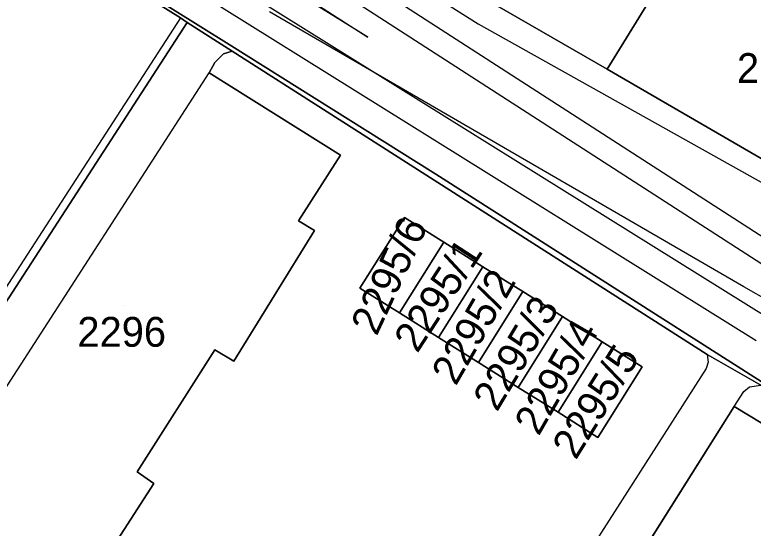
# Model space of a CAD drawing. Extents: x -263423 to -261326, y -1240067 to -1237864.
# Drawn here: x -262492.94 to -262443.36, y -1238903.48 to -1238869.02 of the extents above; entities that cross this region are included whole.
import ezdxf

# ---------------------------------------------------------------- set-up
doc = ezdxf.new("R2010")
doc.units = 0
for name, color, linetype in [('body_kn', 7, 'Continuous'), ('kladpar_druhypozemkov', 7, 'Continuous'), ('kladpar_hranice', 7, 'Continuous'), ('kladpar_parcelnecisla', 7, 'Continuous'), ('kladpar_plochy', 7, 'Continuous'), ('tarchy_linie', 7, 'Continuous'), ('zappar_hrandruhpozemk', 7, 'Continuous')]:
    doc.layers.add(name, color=color, linetype=linetype)

msp = doc.modelspace()

# ---------------------------------------------------------------- linework, layer by layer
at = {"layer": 'body_kn'}
for p, q in [((-262481.81, -1238869.22), (-262481.81, -1238869.22)), ((-262481.81, -1238869.22), (-262481.81, -1238869.22)), ((-262481.37, -1238869.54), (-262481.37, -1238869.54)), ((-262481.37, -1238869.54), (-262481.37, -1238869.54)), ((-262461.83, -1238869.63), (-262461.83, -1238869.63)), ((-262469.24, -1238870.53), (-262469.24, -1238870.53)), ((-262478.54, -1238871.02), (-262478.54, -1238871.02)), ((-262478.92, -1238871.65), (-262478.92, -1238871.65)), ((-262478.35, -1238871.47), (-262478.35, -1238871.47)), ((-262479.5, -1238872.22), (-262479.5, -1238872.22)), ((-262453.17, -1238872.68), (-262453.17, -1238872.68)), ((-262479.88, -1238872.92), (-262479.88, -1238872.92)), ((-262471.06, -1238878.44), (-262471.06, -1238878.44)), ((-262464.67, -1238879.72), (-262464.67, -1238879.72)), ((-262466.78, -1238882.62), (-262466.78, -1238882.62)), ((-262473.9, -1238882.85), (-262473.9, -1238882.85)), ((-262473.9, -1238882.85), (-262473.9, -1238882.85)), ((-262472.82, -1238883.5), (-262472.82, -1238883.5)), ((-262464.14, -1238884.28), (-262464.14, -1238884.28)), ((-262464.14, -1238884.28), (-262464.14, -1238884.28)), ((-262461.51, -1238885.93), (-262461.51, -1238885.93)), ((-262461.51, -1238885.93), (-262461.51, -1238885.93)), ((-262469.76, -1238887.36), (-262469.76, -1238887.36)), ((-262443.99, -1238887.27), (-262443.99, -1238887.27)), ((-262458.83, -1238887.6), (-262458.83, -1238887.6)), ((-262458.83, -1238887.6), (-262458.83, -1238887.6)), ((-262467.11, -1238889.02), (-262467.11, -1238889.02)), ((-262456.16, -1238889.28), (-262456.16, -1238889.28)), ((-262456.16, -1238889.28), (-262456.16, -1238889.28)), ((-262464.48, -1238890.68), (-262464.48, -1238890.68)), ((-262453.49, -1238890.96), (-262453.49, -1238890.96)), ((-262453.49, -1238890.96), (-262453.49, -1238890.96)), ((-262479.51, -1238891.5), (-262479.51, -1238891.5)), ((-262446.45, -1238891.82), (-262446.45, -1238891.82)), ((-262446.45, -1238891.82), (-262446.45, -1238891.82)), ((-262478.24, -1238892.27), (-262478.24, -1238892.27)), ((-262461.8, -1238892.35), (-262461.8, -1238892.35)), ((-262446.39, -1238892.33), (-262446.39, -1238892.33)), ((-262450.82, -1238892.64), (-262450.82, -1238892.64)), ((-262450.82, -1238892.64), (-262450.82, -1238892.64)), ((-262446.52, -1238892.77), (-262446.52, -1238892.77)), ((-262459.13, -1238894.03), (-262459.13, -1238894.03)), ((-262443.61, -1238894), (-262443.61, -1238894)), ((-262444, -1238894.31), (-262444, -1238894.31)), ((-262444.64, -1238895.32), (-262444.64, -1238895.32)), ((-262444.64, -1238895.32), (-262444.64, -1238895.32)), ((-262456.46, -1238895.7), (-262456.46, -1238895.7)), ((-262453.79, -1238897.38), (-262453.79, -1238897.38)), ((-262484.73, -1238899.7), (-262484.73, -1238899.7)), ((-262483.6, -1238900.47), (-262483.6, -1238900.47))]:
    msp.add_line(p, q, dxfattribs=at)
at = {"layer": 'kladpar_druhypozemkov'}
for p, q in [((-262467.71, -1238884.9), (-262467.71, -1238884.9)), ((-262465.02, -1238886.64), (-262465.02, -1238886.64)), ((-262485.65, -1238888.5), (-262485.65, -1238888.5)), ((-262462.39, -1238888.55), (-262462.39, -1238888.55)), ((-262459.44, -1238890.14), (-262459.44, -1238890.14)), ((-262456.78, -1238891.76), (-262456.78, -1238891.76)), ((-262454.01, -1238893.87), (-262454.01, -1238893.87))]:
    msp.add_line(p, q, dxfattribs=at)
at = {"layer": 'kladpar_hranice'}
msp.add_line((-262472.82, -1238883.5), (-262473.9, -1238882.85), dxfattribs=at)
for points in [[(-262522.2, -1238843.54), (-262520.26, -1238842.43), (-262511.47, -1238837.34), (-262509.43, -1238836.14), (-262509.88, -1238836.77), (-262509.89, -1238837.41), (-262509.57, -1238838.11), (-262508.75, -1238838.82), (-262506.67, -1238840.1), (-262497.43, -1238845.13), (-262487.78, -1238851.29), (-262485.9, -1238852.5), (-262485.49, -1238852.76), (-262482.68, -1238854.57), (-262479.34, -1238856.65), (-262477.63, -1238857.71), (-262471.64, -1238861.5), (-262463.51, -1238866.7), (-262453.17, -1238872.68), (-262433.17, -1238884.25)], [(-262390.84, -1238926.42), (-262389.57, -1238924.59), (-262399.05, -1238920.02), (-262399.2, -1238920.34), (-262401.05, -1238919.31), (-262400.9, -1238918.93), (-262405.73, -1238915.64), (-262405.87, -1238915.76), (-262413.56, -1238911.25), (-262413.7, -1238911.37), (-262418.68, -1238908.41), (-262432.16, -1238900.44), (-262464.67, -1238879.72), (-262478.54, -1238871.02), (-262499.13, -1238858.17), (-262501.29, -1238856.82), (-262503.97, -1238855.12), (-262522.2, -1238843.54)], [(-262459.68, -1238852.02), (-262460.45, -1238853.09), (-262457.87, -1238854.64), (-262457.16, -1238853.56), (-262455.71, -1238854.46), (-262455.06, -1238853.45), (-262454.18, -1238854.09), (-262455.47, -1238856.11), (-262446.52, -1238861.76), (-262447.1, -1238862.71), (-262447.61, -1238863.66), (-262453.17, -1238872.68), (-262463.51, -1238866.7), (-262471.64, -1238861.5), (-262466.29, -1238853.05), (-262465.79, -1238852.26), (-262465.19, -1238851.35), (-262463.84, -1238849.26), (-262459.68, -1238852.02)], [(-262501.29, -1238856.82), (-262499.13, -1238858.17), (-262478.54, -1238871.02), (-262464.67, -1238879.72), (-262432.16, -1238900.44), (-262418.68, -1238908.41), (-262413.7, -1238911.37), (-262413.56, -1238911.25), (-262405.87, -1238915.76), (-262405.73, -1238915.64), (-262400.9, -1238918.93), (-262401.05, -1238919.31), (-262399.2, -1238920.34), (-262399.05, -1238920.02), (-262389.57, -1238924.59), (-262390.84, -1238926.42)], [(-262481.37, -1238869.54), (-262481.81, -1238869.22), (-262497.77, -1238859.33), (-262501.49, -1238857.01)], [(-262481.81, -1238869.22), (-262481.37, -1238869.54), (-262493.88, -1238888.85), (-262494.33, -1238888.53), (-262510.38, -1238873.34), (-262497.77, -1238859.33), (-262481.81, -1238869.22)], [(-262428.67, -1238866.15), (-262427.15, -1238866.99), (-262426.51, -1238866.11), (-262423.8, -1238867.84), (-262423.41, -1238867.27), (-262422.78, -1238867.66), (-262425.88, -1238872.52), (-262428.58, -1238876.81), (-262433.17, -1238884.25), (-262453.17, -1238872.68), (-262447.61, -1238863.66), (-262446.67, -1238864.17), (-262445.12, -1238861.46), (-262440.76, -1238864.03), (-262428.67, -1238866.15)], [(-262481.37, -1238869.54), (-262478.35, -1238871.47), (-262478.92, -1238871.65), (-262479.5, -1238872.22), (-262479.88, -1238872.92), (-262471.06, -1238878.44), (-262473.9, -1238882.85), (-262472.82, -1238883.5), (-262478.24, -1238892.27), (-262479.51, -1238891.5), (-262484.73, -1238899.7), (-262483.6, -1238900.47), (-262489.14, -1238909.05), (-262490.4, -1238908.28), (-262493.05, -1238912.5), (-262497.02, -1238909.95), (-262500.14, -1238907.95), (-262501.82, -1238906.87), (-262503.81, -1238905.5), (-262493.88, -1238888.85), (-262481.37, -1238869.54)], [(-262390.84, -1238926.42), (-262391.34, -1238926.24), (-262392.15, -1238925.47), (-262406.84, -1238916.23), (-262410.5, -1238914.04), (-262442.85, -1238893.88), (-262446.45, -1238891.82), (-262478.35, -1238871.47), (-262481.37, -1238869.54)], [(-262473.9, -1238882.85), (-262471.06, -1238878.44), (-262479.88, -1238872.92), (-262479.5, -1238872.22), (-262478.92, -1238871.65), (-262478.35, -1238871.47), (-262446.45, -1238891.82), (-262442.85, -1238893.88)], [(-262464.14, -1238884.28), (-262467.11, -1238889.02), (-262469.76, -1238887.36), (-262466.78, -1238882.62), (-262464.14, -1238884.28)], [(-262453.79, -1238897.38), (-262450.82, -1238892.64), (-262453.49, -1238890.96), (-262456.16, -1238889.28), (-262458.83, -1238887.6), (-262461.51, -1238885.93), (-262464.14, -1238884.28), (-262466.78, -1238882.62), (-262469.76, -1238887.36), (-262467.11, -1238889.02), (-262464.48, -1238890.68), (-262461.8, -1238892.35), (-262459.13, -1238894.03), (-262456.46, -1238895.7), (-262453.79, -1238897.38)], [(-262489.14, -1238909.05), (-262483.6, -1238900.47), (-262484.73, -1238899.7), (-262479.51, -1238891.5), (-262478.24, -1238892.27), (-262472.82, -1238883.5)], [(-262461.51, -1238885.93), (-262464.48, -1238890.68), (-262467.11, -1238889.02), (-262464.14, -1238884.28), (-262461.51, -1238885.93)], [(-262458.83, -1238887.6), (-262461.8, -1238892.35), (-262464.48, -1238890.68), (-262461.51, -1238885.93), (-262458.83, -1238887.6)], [(-262456.16, -1238889.28), (-262459.13, -1238894.03), (-262461.8, -1238892.35), (-262458.83, -1238887.6), (-262456.16, -1238889.28)], [(-262453.49, -1238890.96), (-262456.46, -1238895.7), (-262459.13, -1238894.03), (-262456.16, -1238889.28), (-262453.49, -1238890.96)], [(-262450.82, -1238892.64), (-262453.79, -1238897.38), (-262456.46, -1238895.7), (-262453.49, -1238890.96), (-262450.82, -1238892.64)], [(-262444.64, -1238895.32), (-262435.69, -1238900.72), (-262436.27, -1238901.73), (-262435.26, -1238902.37), (-262437.26, -1238905.78), (-262436.38, -1238906.29), (-262464.84, -1238951.98), (-262466.1, -1238951.27), (-262468.1, -1238954.61), (-262469.3, -1238953.91), (-262469.82, -1238954.85), (-262478.71, -1238949.33), (-262478.52, -1238949.08), (-262463.54, -1238925.16), (-262464.43, -1238924.65), (-262460.81, -1238918.91), (-262459.87, -1238919.49), (-262444.64, -1238895.32)], [(-262437.26, -1238905.78), (-262435.26, -1238902.37), (-262436.27, -1238901.73), (-262435.69, -1238900.72), (-262444.64, -1238895.32), (-262459.87, -1238919.49), (-262460.81, -1238918.91), (-262464.43, -1238924.65), (-262463.54, -1238925.16), (-262478.52, -1238949.08), (-262478.71, -1238949.33), (-262469.82, -1238954.85), (-262469.3, -1238953.91), (-262468.1, -1238954.61), (-262466.1, -1238951.27), (-262464.84, -1238951.98), (-262436.38, -1238906.29), (-262437.26, -1238905.78)]]:
    msp.add_lwpolyline(points, dxfattribs=at)
at = {"layer": 'kladpar_plochy'}
for p, q in [((-262479.5, -1238872.22), (-262478.92, -1238871.65)), ((-262478.92, -1238871.65), (-262478.35, -1238871.47)), ((-262478.35, -1238871.47), (-262446.45, -1238891.82)), ((-262479.88, -1238872.92), (-262479.5, -1238872.22)), ((-262471.06, -1238878.44), (-262479.88, -1238872.92)), ((-262473.9, -1238882.85), (-262471.06, -1238878.44)), ((-262466.78, -1238882.62), (-262469.76, -1238887.36)), ((-262464.14, -1238884.28), (-262466.78, -1238882.62)), ((-262472.82, -1238883.5), (-262473.9, -1238882.85)), ((-262478.24, -1238892.27), (-262472.82, -1238883.5)), ((-262461.51, -1238885.93), (-262464.14, -1238884.28)), ((-262458.83, -1238887.6), (-262461.51, -1238885.93)), ((-262469.76, -1238887.36), (-262467.11, -1238889.02)), ((-262456.16, -1238889.28), (-262458.83, -1238887.6)), ((-262467.11, -1238889.02), (-262464.48, -1238890.68)), ((-262453.49, -1238890.96), (-262456.16, -1238889.28)), ((-262464.48, -1238890.68), (-262461.8, -1238892.35)), ((-262450.82, -1238892.64), (-262453.49, -1238890.96)), ((-262484.73, -1238899.7), (-262479.51, -1238891.5)), ((-262479.51, -1238891.5), (-262478.24, -1238892.27)), ((-262446.45, -1238891.82), (-262442.85, -1238893.88)), ((-262461.8, -1238892.35), (-262459.13, -1238894.03)), ((-262453.79, -1238897.38), (-262450.82, -1238892.64)), ((-262459.13, -1238894.03), (-262456.46, -1238895.7)), ((-262444.64, -1238895.32), (-262459.87, -1238919.49)), ((-262435.69, -1238900.72), (-262444.64, -1238895.32)), ((-262456.46, -1238895.7), (-262453.79, -1238897.38)), ((-262483.6, -1238900.47), (-262484.73, -1238899.7)), ((-262489.14, -1238909.05), (-262483.6, -1238900.47))]:
    msp.add_line(p, q, dxfattribs=at)
for points in [[(-262497.43, -1238845.13), (-262487.78, -1238851.29), (-262485.9, -1238852.5), (-262485.49, -1238852.76), (-262482.68, -1238854.57), (-262479.34, -1238856.65), (-262477.63, -1238857.71), (-262471.64, -1238861.5), (-262463.51, -1238866.7), (-262453.17, -1238872.68), (-262433.17, -1238884.25)], [(-262442.85, -1238893.88), (-262446.45, -1238891.82), (-262478.35, -1238871.47), (-262481.37, -1238869.54), (-262481.81, -1238869.22), (-262497.77, -1238859.33), (-262501.49, -1238857.01), (-262501.29, -1238856.82), (-262499.13, -1238858.17), (-262478.54, -1238871.02), (-262464.67, -1238879.72), (-262432.16, -1238900.44)], [(-262432.16, -1238900.44), (-262464.67, -1238879.72), (-262478.54, -1238871.02), (-262499.13, -1238858.17)]]:
    msp.add_lwpolyline(points, dxfattribs=at)
for points in [[(-262459.68, -1238852.02), (-262460.45, -1238853.09), (-262457.87, -1238854.64), (-262457.16, -1238853.56), (-262455.71, -1238854.46), (-262455.06, -1238853.45), (-262454.18, -1238854.09), (-262455.47, -1238856.11), (-262446.52, -1238861.76), (-262447.1, -1238862.71), (-262447.61, -1238863.66), (-262453.17, -1238872.68), (-262463.51, -1238866.7), (-262471.64, -1238861.5), (-262466.29, -1238853.05), (-262465.79, -1238852.26), (-262465.19, -1238851.35), (-262463.84, -1238849.26)], [(-262481.81, -1238869.22), (-262481.37, -1238869.54), (-262493.88, -1238888.85), (-262494.33, -1238888.53), (-262510.38, -1238873.34), (-262497.77, -1238859.33)], [(-262428.67, -1238866.15), (-262427.15, -1238866.99), (-262426.51, -1238866.11), (-262423.8, -1238867.84), (-262423.41, -1238867.27), (-262422.78, -1238867.66), (-262425.88, -1238872.52), (-262428.58, -1238876.81), (-262433.17, -1238884.25), (-262453.17, -1238872.68), (-262447.61, -1238863.66), (-262446.67, -1238864.17), (-262445.12, -1238861.46), (-262440.76, -1238864.03)], [(-262481.37, -1238869.54), (-262478.35, -1238871.47), (-262478.92, -1238871.65), (-262479.5, -1238872.22), (-262479.88, -1238872.92), (-262471.06, -1238878.44), (-262473.9, -1238882.85), (-262472.82, -1238883.5), (-262478.24, -1238892.27), (-262479.51, -1238891.5), (-262484.73, -1238899.7), (-262483.6, -1238900.47), (-262489.14, -1238909.05), (-262490.4, -1238908.28), (-262493.05, -1238912.5), (-262497.02, -1238909.95), (-262500.14, -1238907.95), (-262501.82, -1238906.87), (-262503.81, -1238905.5), (-262493.88, -1238888.85)], [(-262464.14, -1238884.28), (-262467.11, -1238889.02), (-262469.76, -1238887.36), (-262466.78, -1238882.62)], [(-262461.51, -1238885.93), (-262464.48, -1238890.68), (-262467.11, -1238889.02), (-262464.14, -1238884.28)], [(-262458.83, -1238887.6), (-262461.8, -1238892.35), (-262464.48, -1238890.68), (-262461.51, -1238885.93)], [(-262456.16, -1238889.28), (-262459.13, -1238894.03), (-262461.8, -1238892.35), (-262458.83, -1238887.6)], [(-262453.49, -1238890.96), (-262456.46, -1238895.7), (-262459.13, -1238894.03), (-262456.16, -1238889.28)], [(-262450.82, -1238892.64), (-262453.79, -1238897.38), (-262456.46, -1238895.7), (-262453.49, -1238890.96)], [(-262444.64, -1238895.32), (-262435.69, -1238900.72), (-262436.27, -1238901.73), (-262435.26, -1238902.37), (-262437.26, -1238905.78), (-262436.38, -1238906.29), (-262464.84, -1238951.98), (-262466.1, -1238951.27), (-262468.1, -1238954.61), (-262469.3, -1238953.91), (-262469.82, -1238954.85), (-262478.71, -1238949.33), (-262478.52, -1238949.08), (-262463.54, -1238925.16), (-262464.43, -1238924.65), (-262460.81, -1238918.91), (-262459.87, -1238919.49)]]:
    msp.add_lwpolyline(points, close=True, dxfattribs=at)
at = {"layer": 'tarchy_linie'}
for points in [[(-262443.17, -1238890.9), (-262479.05, -1238868.53), (-262516.99, -1238840.53), (-262515.43, -1238839.63), (-262514.66, -1238839.19), (-262513.3, -1238838.4)], [(-262513.3, -1238838.4), (-262513.22, -1238838.5), (-262427.34, -1238893.84)], [(-262514.66, -1238839.19), (-262514.26, -1238839.67), (-262428.1, -1238895.2), (-262368.23, -1238923.93), (-262333.02, -1238939.32), (-262235.92, -1238982.72), (-262188.06, -1239001.01), (-262179.18, -1239006.78)], [(-262515.43, -1238839.63), (-262478.01, -1238867.12), (-262442.3, -1238889.38), (-262376.11, -1238923.91), (-262354.89, -1238932.37), (-262305.27, -1238956.14), (-262255.58, -1238979.6), (-262206.02, -1239003.48), (-262178.37, -1239022.57), (-262173.64, -1239025.74)], [(-262478.8, -1238864.37), (-262469.24, -1238870.53), (-262476.97, -1238865.71), (-262478.8, -1238864.37)]]:
    msp.add_lwpolyline(points, dxfattribs=at)
at = {"layer": 'zappar_hrandruhpozemk'}
for p, q in [((-262481.81, -1238869.22), (-262494.33, -1238888.53)), ((-262443.99, -1238887.27), (-262475.84, -1238868.83)), ((-262501.82, -1238906.87), (-262479.88, -1238872.92)), ((-262418.88, -1238901.8), (-262443.99, -1238887.27)), ((-262444.64, -1238895.32), (-262444, -1238894.31))]:
    msp.add_line(p, q, dxfattribs=at)
for points in [[(-262471.35, -1238863.6), (-262461.83, -1238869.63), (-262433.62, -1238885.39), (-262422.14, -1238891.88)], [(-262446.45, -1238891.82), (-262446.39, -1238892.33), (-262446.52, -1238892.77), (-262460.77, -1238915.04), (-262461.85, -1238914.97)], [(-262444, -1238894.31), (-262443.61, -1238894), (-262442.85, -1238893.88)]]:
    msp.add_lwpolyline(points, dxfattribs=at)

# ---------------------------------------------------------------- texts
at = {"layer": 'kladpar_parcelnecisla'}
for s, p in [('2282', (-262444.451, -1238873.6)), ('2296', (-262488.733, -1238891.3))]:
    msp.add_text(s, height=2, dxfattribs=at).set_placement(p)
for s, rotation, p in [('2295/6', 65, (-262468.64, -1238890.635)), ('2295/1', 57, (-262465.914, -1238891.79)), ('2295/2', 60, (-262463.326, -1238893.983)), ('2295/3', 59, (-262460.561, -1238895.726)), ('2295/4', 60, (-262457.763, -1238897.348)), ('2295/5', 58, (-262455.272, -1238898.953))]:
    msp.add_text(s, height=2, rotation=rotation, dxfattribs=at).set_placement(p)

doc.saveas('drawing.dxf')
